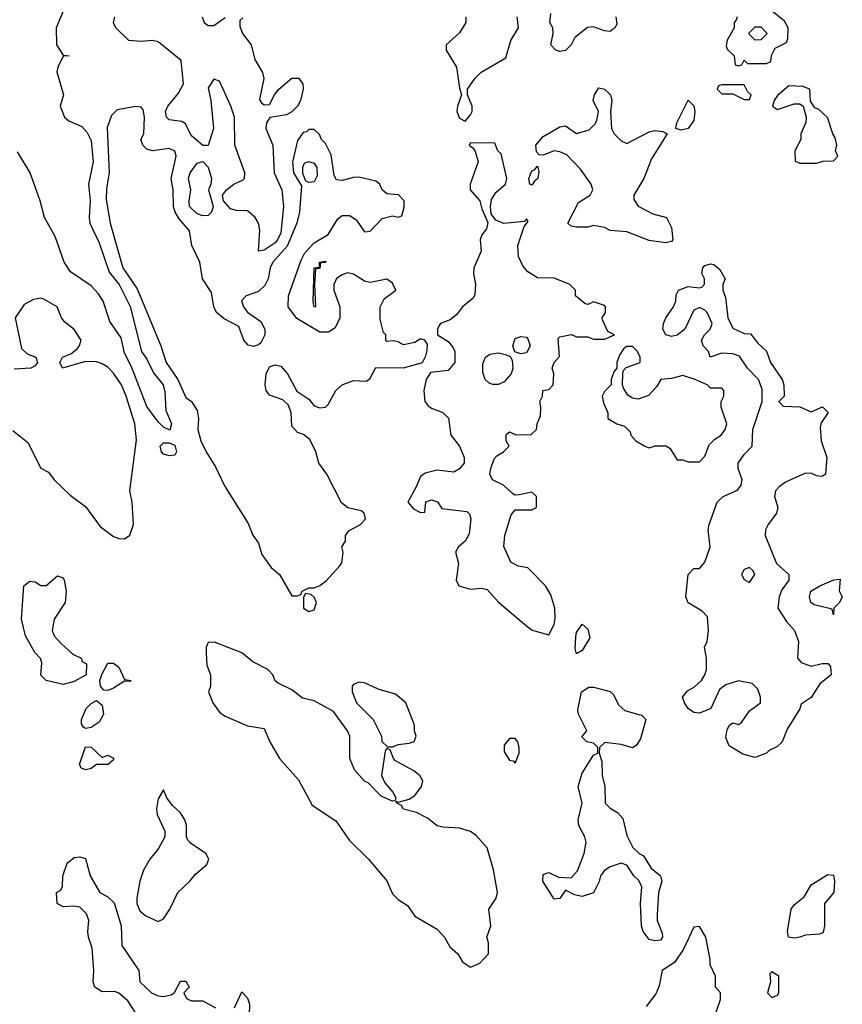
# Model space of a CAD drawing. Header units: inches. Extents: x 2380249 to 2585472, y 382747 to 546448.
# Tile 566 of 626: x 2561114 to 2564062, y 464149 to 467680. Entities that reach past the tile are written whole.
import ezdxf

# ---------------------------------------------------------------- set-up
doc = ezdxf.new("R2010")
doc.units = ezdxf.units.IN
doc.header["$MEASUREMENT"] = 0
doc.layers.add('C5466', color=7, linetype='Continuous')

msp = doc.modelspace()

# ---------------------------------------------------------------- linework, layer by layer
at = {"layer": 'C5466', "color": 4}
for points, elevation in [([(2561275.4, 467724.6), (2561244.4, 467650), (2561246.4, 467590), (2561270, 467552), (2561292, 467550), (2561270, 467549), (2561250.5, 467510), (2561247, 467493), (2561270.8, 467410), (2561258.8, 467370), (2561274.8, 467330), (2561290, 467317.3), (2561336.5, 467296.5), (2561355.5, 467275.5), (2561370, 467246.8), (2561378, 467170), (2561360.8, 467090), (2561366.9, 467030), (2561362.6, 466970), (2561365.3, 466950), (2561399, 466879), (2561434.7, 466774.7), (2561470.3, 466730), (2561510, 466650.7), (2561550.4, 466490), (2561570, 466462.8), (2561593.3, 466413.3), (2561628, 466370), (2561634.2, 466345.8), (2561638, 466278), (2561658, 466230), (2561652.7, 466207.3), (2561630, 466218), (2561610, 466238), (2561570, 466293.2), (2561515.1, 466435.1), (2561490, 466484), (2561478.4, 466538.4), (2561437.7, 466597.7), (2561412.8, 466670), (2561396.8, 466696.8), (2561370, 466725.6), (2561296.1, 466776.1), (2561274, 466810), (2561241.7, 466901.7), (2561202.9, 466970), (2561187.3, 467030), (2561151.6, 467130), (2561106.3, 467206.3)], 32), ([(2563684.7, 467690), (2563682, 467678), (2563674, 467670), (2563674, 467650), (2563650, 467606), (2563646, 467586), (2563650, 467574), (2563674, 467550), (2563678, 467518), (2563690, 467514), (2563702, 467518), (2563710, 467534), (2563722, 467522), (2563790, 467522), (2563806, 467530), (2563808.4, 467551.6), (2563822, 467578), (2563862, 467598), (2563867.3, 467612.7), (2563868, 467650), (2563854.6, 467674.6), (2563786, 467730)], 36), ([(2561913.7, 467686.3), (2561902.8, 467677.2), (2561903.4, 467656.6), (2561912.4, 467630), (2561943.7, 467590), (2561956.5, 467536.5), (2561984.9, 467490), (2561988.9, 467468.9), (2561974, 467394), (2561981.1, 467381.1), (2561990, 467374.8), (2562010, 467376), (2562027, 467410), (2562042.9, 467430), (2562090, 467470.3), (2562113.4, 467470), (2562128.4, 467450), (2562130.3, 467430.2), (2562120.3, 467390), (2562110, 467369.5), (2562090, 467349.5), (2562070, 467338), (2562010.7, 467329.3), (2561999.1, 467310), (2561996.3, 467290), (2562021.3, 467230), (2562025.7, 467130), (2562053.1, 467070), (2562059.3, 467010), (2562050, 466915.3), (2562038, 466890), (2562030, 466879.6), (2561990, 466853.2), (2561970, 466849.2), (2561974.5, 466925.5), (2561969.5, 466950), (2561958.4, 466970), (2561930, 466994.5), (2561890, 466995.1), (2561870, 467000.9), (2561844, 467030), (2561841.2, 467050), (2561855.1, 467070), (2561881.2, 467090), (2561915.1, 467104.9), (2561919.3, 467110), (2561920.7, 467130), (2561885.6, 467230), (2561883.6, 467330), (2561871.2, 467370), (2561830, 467459), (2561810, 467466), (2561790, 467435.3), (2561799.6, 467390), (2561808.4, 467290), (2561790, 467228.7), (2561770, 467228), (2561730, 467263.7), (2561707.6, 467307.6), (2561695.1, 467315.1), (2561650, 467320.5), (2561640.5, 467330), (2561636.9, 467350), (2561645.4, 467370), (2561683.9, 467416), (2561701.2, 467450), (2561693.2, 467533.2), (2561610, 467600.7), (2561590, 467605.6), (2561550, 467601.6), (2561505.6, 467605.6), (2561459, 467650), (2561450, 467668), (2561455.1, 467690)], 32), ([(2561768.2, 467690), (2561774.8, 467670), (2561790, 467659.1), (2561810, 467659.1), (2561850, 467687.7)], 32), ([(2562713, 467690), (2562712.7, 467670), (2562690, 467632.7), (2562642.8, 467590), (2562642.8, 467570), (2562679.5, 467510), (2562690, 467434), (2562698, 467410), (2562683, 467370), (2562680.7, 467350), (2562690, 467326), (2562710, 467316), (2562730, 467338), (2562735.1, 467350), (2562736, 467370), (2562719, 467410), (2562719, 467430), (2562746.6, 467470), (2562768.5, 467491.5), (2562856.6, 467543.4), (2562874.7, 467605.3), (2562901.2, 467650), (2562897, 467690)], 36), ([(2563250.7, 467690), (2563254.6, 467665.4), (2563247.9, 467652.1), (2563230, 467637.2), (2563210, 467639.3), (2563170, 467654.5), (2563148.4, 467651.6), (2563104.1, 467615.9), (2563090.6, 467590), (2563070, 467569.6), (2563050, 467565.6), (2563035.3, 467570), (2563018, 467590), (2563026, 467630), (2563025.2, 467650), (2563014, 467670), (2563018, 467702)], 32), ([(2561090, 466206.8), (2561143.4, 466163.4), (2561190, 466072), (2561216.9, 466056.9), (2561238, 466030), (2561294.9, 465974.9), (2561350, 465934), (2561402.3, 465862.3), (2561450, 465826.8), (2561470, 465818.8), (2561490, 465818), (2561508.8, 465831.1), (2561522, 465870), (2561517.2, 465950), (2561509.3, 465990), (2561533.1, 466173.1), (2561527.3, 466230), (2561496.3, 466330), (2561478.7, 466370), (2561450, 466412.7), (2561430, 466433.2), (2561406.8, 466446.8), (2561390, 466452.7), (2561350, 466454), (2561268, 466430), (2561258, 466450), (2561268, 466470), (2561298, 466482), (2561320.2, 466499.8), (2561329.1, 466510.9), (2561334, 466530), (2561310, 466569), (2561275.5, 466595.5), (2561264, 466610), (2561248, 466650), (2561198.6, 466678.6), (2561190, 466681.2), (2561163.5, 466676.5), (2561130, 466658), (2561098, 466610), (2561121, 466501), (2561141, 466481), (2561172, 466470), (2561178, 466450), (2561170, 466438), (2561154, 466430), (2561094, 466426)], 36), ([(2561556.6, 464076.6), (2561502, 464162), (2561470, 464189.3), (2561455.5, 464195.5), (2561410, 464194), (2561384, 464210), (2561377.2, 464230), (2561379.5, 464270), (2561374.5, 464350), (2561360.9, 464390), (2561358, 464410), (2561362, 464450), (2561353.8, 464473.8), (2561330, 464497.2), (2561310, 464501.2), (2561270, 464498), (2561248.7, 464510), (2561246, 464550), (2561262, 464558), (2561267.3, 464572.7), (2561268.7, 464610), (2561284.7, 464655.3), (2561310, 464676), (2561330, 464678), (2561350, 464672), (2561366.8, 464610), (2561402, 464550), (2561430, 464534), (2561452.8, 464512.8), (2561477.6, 464430), (2561480.3, 464360.3), (2561541, 464270), (2561544.7, 464230), (2561586.8, 464190), (2561610, 464179.1), (2561630, 464177.3), (2561657.2, 464182.8), (2561668.8, 464191.1), (2561690, 464232), (2561710, 464232), (2561722, 464210), (2561702, 464190), (2561712, 464170), (2561730, 464161), (2561770, 464161), (2561815.9, 464135.9)], 32), ([(2563599, 464090), (2563626, 464166), (2563626, 464190), (2563608, 464210), (2563608, 464250), (2563588, 464290), (2563588.7, 464310), (2563572.7, 464390), (2563550, 464428), (2563530, 464426), (2563492.9, 464347.1), (2563461.3, 464298.7), (2563416, 464270), (2563405.3, 464214.7), (2563393.7, 464186.3), (2563358.8, 464141.1)], 36), ([(2561884, 464136), (2561910, 464194), (2561930.9, 464170.9), (2561938, 464150), (2561936, 464110)], 32)]:
    msp.add_lwpolyline(points, dxfattribs=dict(at, elevation=elevation))
for points, elevation in [([(2563750, 467606), (2563726, 467630), (2563750, 467654), (2563770, 467654), (2563791.6, 467631.6), (2563791.6, 467628.4), (2563770, 467608)], 36), ([(2563290, 467236), (2563370, 467277.3), (2563390, 467282.8), (2563418.8, 467278.8), (2563434, 467270), (2563378.8, 467181.2), (2563351, 467110), (2563314.8, 467050), (2563315.3, 467035.3), (2563330.7, 467010.7), (2563383.5, 466983.5), (2563432, 466970), (2563450, 466934), (2563454.8, 466890), (2563450, 466884), (2563430, 466879), (2563370, 466888), (2563290, 466919.3), (2563230, 466924), (2563210, 466934), (2563170, 466942), (2563150, 466935.3), (2563110, 466935.3), (2563090, 466939), (2563079, 466950), (2563116.4, 467023.6), (2563158, 467050), (2563168, 467070), (2563162, 467090), (2563123.9, 467143.9), (2563074.5, 467194.5), (2563050, 467206), (2563030, 467209.2), (2562990, 467194), (2562975.3, 467195.3), (2562966.3, 467206.3), (2562963.7, 467230), (2562990, 467261), (2563050, 467296), (2563070, 467298.8), (2563110, 467271.3), (2563155.3, 467284.7), (2563175.3, 467304.7), (2563182, 467318), (2563188.7, 467350), (2563169.4, 467390), (2563174, 467410), (2563190, 467434.8), (2563210, 467431), (2563230.8, 467410), (2563236, 467390), (2563230.9, 467349.1), (2563234.8, 467290), (2563244.7, 467270), (2563270, 467244.7)], 32), ([(2563710, 467446), (2563630, 467446), (2563618, 467442), (2563614, 467430), (2563630, 467414), (2563670, 467414), (2563710, 467394), (2563730, 467394), (2563735.3, 467410), (2563722, 467422)], 36), ([(2563870, 467442), (2563830, 467408), (2563818, 467390), (2563812, 467370), (2563830, 467358), (2563890, 467378), (2563910, 467378), (2563922, 467370), (2563932, 467330), (2563931.6, 467311.6), (2563914, 467270), (2563914, 467250), (2563892, 467210), (2563892.7, 467172.7), (2563910, 467164.7), (2563970, 467164.7), (2563992.7, 467172.7), (2564030, 467174), (2564046, 467190), (2564038, 467210), (2564042, 467230), (2564036.4, 467256.4), (2564028, 467270), (2564008.8, 467328.9), (2563978, 467358), (2563964, 467364), (2563948, 467388), (2563946, 467430), (2563920.4, 467440.4)], 36), ([(2563484, 467284), (2563466, 467290), (2563469, 467310), (2563510, 467391.3), (2563530, 467371.3), (2563533.4, 467350), (2563530, 467318), (2563510, 467289.3)], 32), ([(2561530, 467368), (2561463.6, 467356.4), (2561443.6, 467336.4), (2561427.3, 467292.7), (2561434.8, 467130), (2561425.2, 467074.8), (2561424.5, 467035.5), (2561438.8, 466950), (2561484.2, 466790), (2561534.8, 466714.8), (2561620.4, 466510), (2561639.5, 466450), (2561681.3, 466390), (2561710, 466324.7), (2561730, 466311), (2561750, 466278), (2561755.5, 466250), (2561753, 466210), (2561763.8, 466170), (2561782, 466130), (2561816.1, 466076.1), (2561848.4, 466008.4), (2561932.8, 465872.8), (2561950, 465831.3), (2561970, 465802), (2561982, 465762), (2562014.8, 465714.8), (2562044.7, 465690), (2562090, 465614), (2562110, 465614), (2562122, 465618), (2562126, 465630), (2562150, 465642), (2562170, 465642), (2562190, 465651), (2562212.1, 465667.9), (2562260.4, 465719.6), (2562268.4, 465731.6), (2562273.2, 465770), (2562268.7, 465790), (2562282, 465810), (2562282, 465830), (2562293.6, 465846.4), (2562335.3, 465870), (2562354, 465890), (2562349, 465910), (2562338, 465918), (2562290, 465929), (2562267, 465947), (2562214.5, 466050), (2562186.6, 466090), (2562175.6, 466130), (2562154.1, 466174.2), (2562131.8, 466191.8), (2562110, 466199.3), (2562090, 466222), (2562086.6, 466270), (2562078, 466298), (2562057, 466317), (2562010, 466332.7), (2561997, 466350), (2561993.6, 466370), (2561997, 466410), (2562010, 466434.8), (2562030, 466442), (2562050, 466437.3), (2562074, 466410), (2562107.1, 466347.1), (2562150, 466318.8), (2562170, 466294.8), (2562190, 466287.3), (2562210, 466290.8), (2562219.6, 466300.4), (2562246.6, 466350), (2562269.7, 466370.3), (2562310, 466385.5), (2562356.4, 466383.6), (2562368.7, 466391.3), (2562390, 466432), (2562490, 466431), (2562558, 466450), (2562570, 466474), (2562574, 466494), (2562575.3, 466515.3), (2562566, 466530), (2562550, 466535.3), (2562530, 466522), (2562490, 466514), (2562470, 466524), (2562452, 466528), (2562430, 466526), (2562426, 466530), (2562426, 466550), (2562418, 466558), (2562405.6, 466605.6), (2562406, 466650), (2562420.7, 466679.3), (2562462, 466710), (2562450, 466735.3), (2562430, 466748.7), (2562370, 466737), (2562350, 466742), (2562310, 466767), (2562290, 466771.8), (2562270, 466765.1), (2562250, 466751.6), (2562240.3, 466730), (2562240.3, 466710), (2562262, 466650), (2562261.1, 466610), (2562244.7, 466575.3), (2562221.4, 466558.6), (2562190, 466558.9), (2562107.7, 466607.7), (2562076.4, 466650), (2562077.7, 466690), (2562122.9, 466817.1), (2562136.6, 466843.4), (2562170, 466879.5), (2562219.6, 466910), (2562254.1, 466965.9), (2562270, 466977.6), (2562297.8, 466977.7), (2562321.2, 466961.2), (2562350, 466919.1), (2562370, 466921.6), (2562412.9, 466967.1), (2562450, 466976.3), (2562470, 466971), (2562483.1, 466976.9), (2562492.5, 467007.5), (2562492.3, 467030), (2562471.8, 467051.8), (2562430, 467055.1), (2562412.7, 467070), (2562405.2, 467090), (2562390, 467100.9), (2562330, 467114.7), (2562310, 467114.3), (2562270, 467102.7), (2562250, 467106), (2562241.2, 467121.2), (2562230, 467195.3), (2562210, 467235.3), (2562195.3, 467250), (2562188.4, 467268.4), (2562170, 467286), (2562150, 467286), (2562142, 467278), (2562130, 467275.3), (2562110, 467246), (2562091.6, 467168.4), (2562096, 467130), (2562123.6, 467083.6), (2562117.4, 466990), (2562107.2, 466950), (2562072.9, 466867.2), (2562020.9, 466810), (2562011.7, 466790), (2562004.6, 466750), (2561993, 466727), (2561970, 466705.1), (2561926, 466690), (2561908.6, 466671.4), (2561915.8, 466650), (2561930, 466630.5), (2561978, 466598), (2561992.7, 466570), (2561992.4, 466550), (2561978.6, 466521.4), (2561970, 466513.6), (2561951.9, 466508.2), (2561932.6, 466512.6), (2561917.4, 466530), (2561899.5, 466579.5), (2561846.7, 466606.7), (2561818.9, 466630), (2561809.7, 466650), (2561801.7, 466701.7), (2561769.7, 466750), (2561759.7, 466810), (2561731, 466870), (2561722.7, 466922.7), (2561685.9, 466965.9), (2561671.2, 466990), (2561665.6, 467010), (2561663.7, 467070), (2561657, 467110), (2561675.1, 467190), (2561670, 467208), (2561650, 467217.2), (2561590, 467209), (2561570, 467215.3), (2561555.3, 467230), (2561548.7, 467250), (2561559, 467270), (2561562, 467330), (2561556.4, 467356.4), (2561550, 467366)], 36), ([(2562730, 467238), (2562724.7, 467230), (2562739.1, 467219.1), (2562746.6, 467206.6), (2562757.1, 467170), (2562728.4, 467090), (2562728, 467070), (2562762.8, 467030), (2562770, 467002), (2562792, 466952), (2562786.8, 466930), (2562770, 466908), (2562764.9, 466890), (2562767.7, 466850), (2562742, 466790), (2562740.7, 466770), (2562748, 466730), (2562745.5, 466694.5), (2562738.8, 466681.2), (2562701, 466650), (2562679.1, 466620.9), (2562656.8, 466603.2), (2562622, 466590), (2562616.9, 466583.1), (2562611.3, 466570), (2562612, 466550), (2562650, 466526), (2562666, 466506), (2562674, 466490), (2562674, 466450), (2562650, 466421.2), (2562586, 466414), (2562570.9, 466389.1), (2562562.8, 466350), (2562566, 466310), (2562576.8, 466296.8), (2562590, 466286.8), (2562630.7, 466270.7), (2562650.5, 466250.5), (2562658.8, 466190), (2562690.4, 466150.4), (2562706.8, 466110), (2562706.8, 466090), (2562690.7, 466069.3), (2562670, 466057.2), (2562610, 466064), (2562566.8, 466053.2), (2562550, 466042), (2562535.5, 466004.5), (2562504.7, 465950), (2562526, 465926), (2562550, 465912), (2562566, 465914), (2562569.3, 465950.7), (2562590, 465958), (2562611.2, 465951.1), (2562626.8, 465926.8), (2562716, 465916), (2562726, 465906), (2562731.3, 465890), (2562724.5, 465835.5), (2562710.7, 465809.3), (2562686.8, 465790), (2562676, 465770), (2562686.8, 465730), (2562678.8, 465670), (2562687.3, 465650), (2562730, 465637.3), (2562770, 465641), (2562790, 465636), (2562830, 465591), (2562930, 465506), (2562950.9, 465490.9), (2563010, 465474), (2563029.1, 465510.9), (2563032.5, 465532.5), (2563032.3, 465570), (2563017.2, 465617.2), (2562998, 465650), (2562934.6, 465714.6), (2562900.4, 465720.4), (2562874.6, 465734.6), (2562849.1, 465790.9), (2562852.3, 465830), (2562876, 465904), (2562890, 465922), (2562950, 465922), (2562966, 465930), (2562966, 465970), (2562950, 465986), (2562903.6, 465976.4), (2562890, 465975.3), (2562880.2, 465980.2), (2562848, 466010), (2562808, 466030), (2562799, 466050), (2562802.7, 466070), (2562814.8, 466105.2), (2562823.7, 466116.3), (2562848, 466130), (2562868, 466150), (2562858, 466170), (2562858, 466190), (2562863.1, 466196.9), (2562870, 466202), (2562891.6, 466191.6), (2562947.3, 466192.7), (2562966, 466210), (2562968, 466230), (2562980.4, 466259.6), (2562982, 466290), (2562978, 466310), (2562988, 466330), (2562988.7, 466350), (2563010, 466354), (2563026, 466370), (2563028, 466410), (2563022, 466430), (2563029.1, 466450.9), (2563048.4, 466471.6), (2563044, 466536), (2563050, 466542), (2563091.3, 466551.3), (2563110, 466542), (2563150, 466542), (2563170, 466534), (2563210, 466534), (2563246, 466550), (2563222, 466562), (2563203.1, 466603.1), (2563202, 466610), (2563213.2, 466630), (2563214, 466650), (2563210, 466655.3), (2563170, 466668), (2563150, 466658), (2563140.4, 466660.4), (2563106, 466690), (2563106, 466710), (2563086, 466730), (2563030, 466752.7), (2562970, 466754.5), (2562935.6, 466775.6), (2562917, 466797), (2562901.2, 466830), (2562899.5, 466870), (2562921.5, 466938.5), (2562936.4, 466956.4), (2562930, 466966), (2562923.6, 466956.4), (2562849.4, 466949.4), (2562820.9, 466960.9), (2562804, 466984), (2562801.2, 467010), (2562805.2, 467034.8), (2562820.5, 467059.5), (2562855.1, 467090), (2562859.3, 467110), (2562839, 467199), (2562828, 467210), (2562816.4, 467236.4)], 36), ([(2561770, 466976.9), (2561750, 466983), (2561723, 467010), (2561721.3, 467030), (2561727.6, 467070), (2561719.7, 467110), (2561725.1, 467130), (2561750, 467164.9), (2561770, 467171), (2561790, 467150.8), (2561801.3, 467110), (2561799.1, 467090), (2561790.8, 467070), (2561808, 467010), (2561802, 466990), (2561790, 466978)], 32), ([(2562150, 467095.3), (2562140.2, 467100.2), (2562128.4, 467128.4), (2562128.7, 467151.3), (2562135.3, 467164.7), (2562148.7, 467171.3), (2562170, 467164.7), (2562178.8, 467150), (2562179.8, 467120.2), (2562170, 467098)], 36), ([(2562950, 467086), (2562942, 467090), (2562939, 467110), (2562950, 467138), (2562959, 467141), (2562970, 467154), (2562974.8, 467134.8), (2562970.6, 467110), (2562958.8, 467101.2)], 32), ([(2562170, 466648.7), (2562166, 466670), (2562169.5, 466790), (2562188, 466792), (2562189, 466810), (2562210, 466814), (2562210, 466808.7), (2562192.7, 466807.3), (2562190, 466788), (2562174, 466786), (2562170.8, 466730), (2562174, 466650)], 32), ([(2563950, 466274), (2563991.2, 466291.1), (2564011.3, 466271.3), (2563986, 466234), (2563982.8, 466217.2), (2563986.8, 466170), (2564006, 466110), (2564002, 466050), (2563990, 466042), (2563970, 466044), (2563952.9, 466052.9), (2563930, 466053.2), (2563858.8, 466021.2), (2563835.2, 466004.8), (2563822.8, 465990), (2563818.8, 465970), (2563831, 465930), (2563826, 465910), (2563796, 465870), (2563786.8, 465850), (2563786, 465830), (2563826, 465730), (2563871, 465690), (2563871, 465670), (2563845.2, 465634.8), (2563836, 465610), (2563831.3, 465570), (2563862, 465522), (2563891.3, 465490), (2563904.7, 465450), (2563901, 465390), (2563914.4, 465374.4), (2563950, 465361), (2563990, 465371.3), (2564011.6, 465371.6), (2564019.6, 465359.6), (2564022, 465330), (2563982, 465298), (2563950, 465249.3), (2563914.8, 465225.2), (2563910, 465208.7), (2563864.9, 465135.1), (2563846, 465090), (2563830, 465074), (2563800.5, 465059.5), (2563790, 465049.2), (2563750, 465034), (2563705.6, 465045.6), (2563656.4, 465076.4), (2563645.2, 465105.2), (2563650, 465134), (2563658, 465150), (2563670, 465158), (2563690, 465152), (2563700.4, 465159.6), (2563730, 465201), (2563768.7, 465230), (2563768.7, 465250), (2563759, 465279), (2563739, 465299), (2563690, 465309.3), (2563644.9, 465295.1), (2563622.5, 465277.5), (2563591.3, 465210), (2563550, 465192.7), (2563530, 465195.1), (2563510, 465209.2), (2563496, 465230), (2563489.2, 465250), (2563507.2, 465272.8), (2563532.7, 465287.3), (2563558, 465310), (2563569.1, 465330.9), (2563575.3, 465350), (2563575.3, 465390), (2563568.7, 465430), (2563578, 465450), (2563582, 465490), (2563579, 465539), (2563559.3, 465559.3), (2563510, 465589.2), (2563501.2, 465610), (2563509.6, 465690.4), (2563530, 465711.3), (2563550, 465712), (2563570, 465734), (2563589, 465790), (2563581.2, 465850), (2563585.2, 465870), (2563614, 465950), (2563635.3, 465970), (2563687, 465993), (2563699.3, 466010), (2563702.7, 466030), (2563689, 466070), (2563689.3, 466090), (2563710, 466121), (2563739, 466150), (2563740.9, 466210), (2563775.3, 466310), (2563774.6, 466354.6), (2563762, 466390), (2563722.7, 466430), (2563693.6, 466473.6), (2563670, 466481.2), (2563630, 466484), (2563588.7, 466470), (2563582, 466490), (2563564, 466510), (2563558, 466530), (2563568, 466550), (2563588, 466570), (2563595.3, 466590), (2563578, 466630), (2563570, 466638), (2563550, 466648), (2563530, 466638), (2563498, 466570), (2563470, 466549), (2563450, 466544), (2563430, 466549.2), (2563419.3, 466570), (2563420.9, 466590), (2563430, 466611), (2563457.2, 466650), (2563465.2, 466670), (2563466.8, 466693.2), (2563475.3, 466710), (2563510, 466722.8), (2563550, 466718), (2563559, 466721), (2563568.4, 466731.6), (2563568.7, 466750), (2563559, 466770), (2563562, 466790), (2563570, 466798), (2563590, 466804.7), (2563602, 466802), (2563623.6, 466783.6), (2563642, 466750), (2563634, 466730), (2563634, 466710), (2563643.6, 466683.6), (2563651.3, 466610), (2563670, 466574), (2563710, 466554), (2563732.7, 466552.7), (2563759.6, 466519.6), (2563790.9, 466490.9), (2563804.7, 466450), (2563846, 466390), (2563852, 466370), (2563854, 466330), (2563834, 466310), (2563850, 466294), (2563910, 466292)], 32), ([(2562910, 466481.2), (2562888.4, 466488.4), (2562881.2, 466510), (2562890, 466536), (2562910, 466544), (2562930, 466541), (2562935.5, 466535.5), (2562944, 466510), (2562930, 466485.2)], 36), ([(2563310, 466508), (2563290, 466508), (2563279.6, 466500.4), (2563263.6, 466476.4), (2563254, 466450), (2563254, 466430), (2563243.6, 466416.4), (2563234, 466390), (2563234, 466370), (2563210, 466346), (2563202, 466330), (2563206, 466306), (2563222, 466270), (2563222, 466250), (2563254, 466230), (2563282, 466222), (2563302, 466202), (2563304.7, 466190), (2563322, 466170), (2563354, 466150), (2563370, 466144.7), (2563391.6, 466151.6), (2563430, 466152), (2563443.6, 466143.6), (2563470, 466102), (2563490, 466102), (2563510, 466094), (2563550, 466094), (2563570, 466114), (2563584.7, 466155.3), (2563604.7, 466175.3), (2563628, 466190), (2563642, 466210), (2563648, 466230), (2563628, 466290), (2563628, 466310), (2563638, 466330), (2563638, 466350), (2563630, 466358), (2563590, 466358), (2563578, 466370), (2563535.3, 466390), (2563490, 466404), (2563450, 466393.2), (2563411.2, 466388.9), (2563396.8, 466363.2), (2563367.7, 466332.3), (2563330, 466319), (2563310, 466322), (2563293.2, 466333.2), (2563278, 466358), (2563274, 466370), (2563275.3, 466410), (2563278, 466422), (2563288, 466432), (2563338, 466450), (2563338, 466470), (2563328, 466490)], 36), ([(2562830, 466371.8), (2562810, 466372), (2562796.6, 466376.6), (2562782.7, 466390), (2562774.2, 466414.2), (2562774.2, 466445.8), (2562784, 466470), (2562799.5, 466480.5), (2562830, 466484.9), (2562858.5, 466478.5), (2562871.6, 466471.6), (2562879.1, 466459.1), (2562881.6, 466430), (2562874.9, 466410), (2562850, 466380.7)], 36), ([(2561650, 466115.3), (2561630, 466122), (2561622, 466130), (2561618, 466150), (2561630, 466162), (2561650, 466162), (2561670, 466154), (2561676, 466130), (2561670, 466118)], 32), ([(2563730, 465715.3), (2563710, 465708), (2563701, 465690), (2563710, 465672), (2563730, 465662), (2563748.7, 465690), (2563743.1, 465703.1)], 32), ([(2561270, 465295.3), (2561209.6, 465309.6), (2561189.5, 465329.5), (2561194, 465374), (2561189.1, 465389.1), (2561168.7, 465410), (2561135.1, 465470), (2561120.5, 465530), (2561129.5, 465650), (2561150, 465666.8), (2561170, 465664), (2561190, 465650.8), (2561209.1, 465650.9), (2561250, 465686), (2561270, 465678), (2561274, 465670), (2561280.7, 465630), (2561277.3, 465590), (2561237.3, 465530), (2561230.6, 465490), (2561237.3, 465470), (2561263.1, 465443.1), (2561304.7, 465404.7), (2561334, 465390), (2561338, 465378), (2561354, 465370), (2561352, 465330), (2561310, 465306)], 32), ([(2564030, 465546), (2564026, 465566), (2563961.5, 465581.5), (2563949, 465590), (2563944, 465610), (2563949, 465630), (2563982, 465650), (2564031.6, 465671.6), (2564054, 465674), (2564051.2, 465631.1), (2564062, 465610), (2564052, 465590), (2564032, 465570)], 32), ([(2562138, 465622), (2562131.3, 465608.7), (2562131, 465570), (2562150, 465557.3), (2562170, 465564), (2562178, 465590), (2562170, 465608.7), (2562159, 465619)], 36), ([(2563110, 465406), (2563104.7, 465424.7), (2563107, 465467), (2563110, 465482), (2563130, 465512), (2563150, 465494), (2563156.9, 465463.1), (2563130, 465418)], 32), ([(2561812.7, 465447.3), (2561790, 465446), (2561782, 465430), (2561782, 465410), (2561785.4, 465365.4), (2561798, 465330), (2561798, 465290), (2561791.3, 465270), (2561806.8, 465230), (2561830, 465196), (2561850, 465182), (2561930, 465148), (2561990, 465138), (2562010.6, 465090), (2562044.9, 465030), (2562113.8, 464953.8), (2562162.8, 464862.8), (2562247.5, 464807.5), (2562295.9, 464735.9), (2562364.7, 464670), (2562430, 464592), (2562450, 464544.7), (2562470, 464524.7), (2562503.6, 464503.6), (2562530, 464464.7), (2562610, 464418), (2562636, 464390), (2562655.3, 464355.3), (2562684.7, 464330), (2562701, 464301), (2562730, 464282), (2562763.1, 464296.9), (2562794, 464330), (2562794, 464370), (2562788.7, 464390), (2562802, 464430), (2562795.3, 464490), (2562821.2, 464530), (2562826, 464550), (2562811.7, 464631.7), (2562789.2, 464710), (2562750, 464754), (2562730, 464769), (2562690, 464781.2), (2562630, 464784), (2562610, 464789), (2562576, 464816), (2562536.5, 464836.5), (2562490, 464849), (2562482, 464862), (2562466, 464870), (2562462, 464878), (2562470, 464874), (2562510, 464884.7), (2562530, 464898), (2562554, 464930), (2562559, 464950), (2562548.7, 464970), (2562526.8, 464986.8), (2562461.5, 465021.5), (2562454, 465030), (2562442, 465062), (2562430, 465066), (2562423.6, 465056.4), (2562411, 464970), (2562422.8, 464942.8), (2562451, 464910), (2562462, 464890), (2562459.6, 464880.4), (2562450, 464878), (2562410, 464895.3), (2562362.7, 464942.7), (2562349.6, 464949.6), (2562314, 464990), (2562297.2, 465030), (2562297.2, 465110), (2562289, 465130), (2562238.9, 465198.9), (2562170, 465237.2), (2562127.2, 465247.2), (2562090, 465277.2), (2562040.2, 465300.2), (2562030, 465308.7), (2562021.2, 465330), (2562004, 465350), (2561950, 465377.2), (2561910, 465409)], 36), ([(2561510, 465306), (2561490, 465308), (2561450, 465282.7), (2561430, 465274), (2561415.3, 465275.3), (2561404, 465290), (2561402, 465310), (2561408.7, 465331.3), (2561430, 465372), (2561450, 465372), (2561470, 465358), (2561490, 465314), (2561514, 465310)], 32), ([(2562330, 465304), (2562310, 465295.3), (2562306, 465290), (2562306, 465270), (2562321, 465230), (2562381, 465170), (2562411.3, 465110), (2562412, 465092), (2562432.7, 465072.7), (2562450, 465072), (2562470, 465081), (2562510, 465086), (2562528.4, 465091.6), (2562535.3, 465110), (2562528.8, 465128.9), (2562528.7, 465150), (2562498, 465230), (2562461.2, 465261.2), (2562398.9, 465278.9), (2562350, 465301.2)], 36), ([(2563310, 465068.7), (2563270, 465081.2), (2563211.6, 465088.4), (2563192, 465070), (2563191.3, 465050), (2563199.8, 465019.8), (2563201, 464970), (2563210.8, 464930), (2563212, 464870), (2563230, 464852), (2563256.9, 464836.9), (2563275.3, 464815.3), (2563290, 464754), (2563311.6, 464711.6), (2563334, 464690), (2563350, 464682), (2563377.3, 464637.3), (2563411, 464610), (2563414.8, 464590), (2563402.8, 464550), (2563398.8, 464470), (2563398.8, 464450), (2563416.3, 464403.7), (2563417.3, 464390), (2563410, 464379), (2563390, 464377.2), (2563370, 464382), (2563349, 464410), (2563342, 464430), (2563339, 464510), (2563344, 464570), (2563333.2, 464593.2), (2563315.3, 464610), (2563290, 464648), (2563270, 464655.3), (2563230, 464642), (2563210, 464628.7), (2563196, 464610), (2563190.8, 464589.2), (2563170.7, 464549.3), (2563130, 464536), (2563102, 464542), (2563070, 464558), (2563050, 464528.7), (2563030, 464526), (2562988.7, 464590), (2562990, 464614), (2563010, 464622), (2563045.4, 464605.4), (2563090, 464602), (2563112.9, 464627.1), (2563137.2, 464690), (2563144, 464730), (2563139, 464750), (2563118, 464790), (2563115.1, 464810), (2563129.5, 464870), (2563116, 464930), (2563130, 464978), (2563170, 465042), (2563186, 465050), (2563186, 465070), (2563170, 465086), (2563146, 465090), (2563128.4, 465108.4), (2563146, 465130), (2563117.2, 465190), (2563114.6, 465205.4), (2563128, 465270), (2563154, 465286), (2563170, 465286.8), (2563230.7, 465270.7), (2563241, 465261), (2563261.1, 465221.1), (2563282.5, 465202.5), (2563344.7, 465184.7), (2563358, 465170), (2563338.8, 465101.2), (2563323.5, 465076.5)], 32), ([(2561350, 465138), (2561343.1, 465143.1), (2561335.3, 465155.3), (2561336, 465170), (2561352.3, 465210), (2561370, 465227.7), (2561390, 465238), (2561410, 465222), (2561414, 465190), (2561399.3, 465160.7), (2561370, 465142)], 32), ([(2562890, 465102), (2562870, 465102), (2562850, 465078), (2562850, 465054), (2562870, 465024.7), (2562882, 465022), (2562890, 465014), (2562904, 465050), (2562904, 465070), (2562899, 465090)], 36), ([(2561410, 465034), (2561430, 465042), (2561450, 465032), (2561450, 465026), (2561431.6, 465008.4), (2561390, 465008.7), (2561370, 464994), (2561350, 464989.3), (2561335.3, 464995.3), (2561329.1, 465009.1), (2561350, 465072), (2561370, 465071.3)], 32), ([(2561630, 464918), (2561610, 464886), (2561604, 464850), (2561607.3, 464830), (2561634, 464770), (2561634, 464750), (2561611.9, 464708.2), (2561580.5, 464670), (2561558.4, 464630), (2561544.9, 464590), (2561534, 464530), (2561534, 464510), (2561544.4, 464484.4), (2561566.2, 464466.2), (2561610, 464446), (2561630, 464456), (2561652, 464490), (2561680.9, 464550), (2561724.5, 464590), (2561743.8, 464616.2), (2561785.2, 464650), (2561791.8, 464670), (2561780.9, 464690), (2561726.5, 464726.5), (2561717.2, 464737.2), (2561711.8, 464750), (2561711.8, 464790), (2561706.6, 464810), (2561690, 464835.1), (2561661.6, 464861.6), (2561642, 464890)], 36), ([(2563890, 464386.6), (2563869.3, 464390), (2563866, 464410), (2563879.3, 464490), (2563890, 464506), (2563925.6, 464534.4), (2563950, 464578), (2564010, 464614), (2564030, 464612), (2564034, 464590), (2564031.3, 464550), (2563998, 464510), (2563998.8, 464430), (2563994, 464406), (2563979.8, 464400.2), (2563930, 464397.2), (2563910, 464389.5)], 32), ([(2563810, 464266), (2563802, 464258), (2563804.7, 464230), (2563794, 464190), (2563810, 464174), (2563830, 464182), (2563834, 464190), (2563834, 464250)], 36)]:
    msp.add_lwpolyline(points, close=True, dxfattribs=dict(at, elevation=elevation))

doc.saveas('drawing.dxf')
